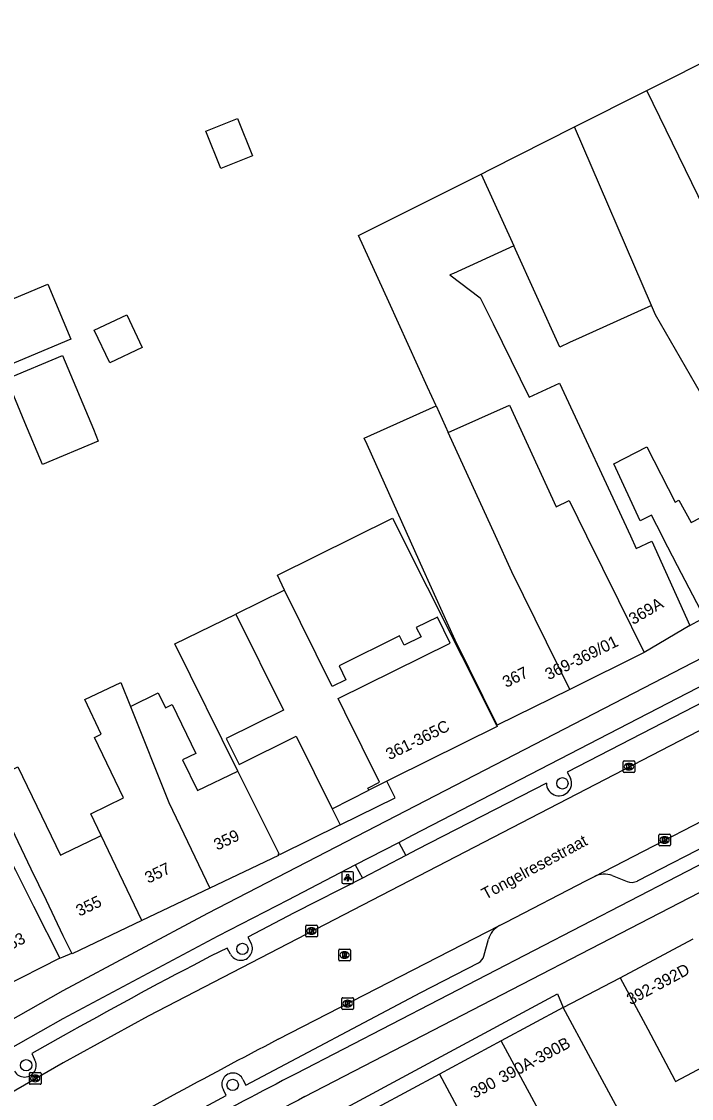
# Model space of a CAD drawing. Extents: x 163010 to 163853, y 382793 to 383982.
# Drawn here: x 163496.4 to 163553.8, y 383701.8 to 383794.1 of the extents above; entities that cross this region are included whole.
import ezdxf

# ---------------------------------------------------------------- set-up
doc = ezdxf.new("R2010")
doc.units = 0
for name, color, linetype in [('IMGEO_Boom', 7, 'Continuous'), ('IMGEO_Fietspad_open', 7, 'Continuous'), ('IMGEO_Kolk', 7, 'Continuous'), ('IMGEO_Lichtpunt', 7, 'Continuous'), ('IMGEO_Openbare_ruimte_label', 7, 'Continuous'), ('IMGEO_Pand', 7, 'Continuous'), ('IMGEO_Pand_nummerreeks', 7, 'Continuous'), ('IMGEO_Pand_overbouw', 7, 'Continuous'), ('IMGEO_Parkeervlak_open', 7, 'Continuous'), ('IMGEO_Rijbaan_lokaal_gesloten', 7, 'Continuous'), ('IMGEO_Rioolput', 7, 'Continuous'), ('IMGEO_Voetpad_open', 7, 'Continuous')]:
    doc.layers.add(name, color=color, linetype=linetype)

msp = doc.modelspace()

# ---------------------------------------------------------------- linework, layer by layer
at = {"layer": 'IMGEO_Boom'}
for centre in [(163542.771, 383728.786), (163515.346, 383714.588), (163496.816, 383704.614), (163514.514, 383702.928)]:
    msp.add_circle(centre, 0.489, dxfattribs=at)
at = {"layer": 'IMGEO_Fietspad_open'}
for points in [[(163712.53, 383803.588), (163609.061, 383750), (163577.13, 383733.482), (163519.926, 383703.889)], [(163405.856, 383656.462), (163491.247, 383706.08), (163500, 383711.017), (163512.387, 383717.643), (163569.257, 383747.053), (163574.956, 383750), (163654.435, 383791.132)], [(163528.75, 383723.714), (163529.926, 383724.337), (163570.311, 383745.236), (163579.517, 383750), (163650.983, 383786.992)], [(163520.71, 383701.927), (163578.184, 383731.666), (163613.616, 383750), (163656.849, 383772.366)], [(163525.007, 383721.799), (163528.75, 383723.714)], [(163420.325, 383662.389), (163492.316, 383704.277), (163500, 383708.628), (163513.275, 383715.72), (163519.272, 383718.8), (163525.007, 383721.799)]]:
    msp.add_lwpolyline(points, dxfattribs=at)
for centre, radius, start, end in [((163731.75, 383293.354), 461.961, 117.29241, 119.82177), ((163737.784, 383282.27), 472.475, 117.35097, 119.79414)]:
    msp.add_arc(centre, radius, start, end, dxfattribs=at)
at = {"layer": 'IMGEO_Kolk'}
for p, q in [((163547.977, 383729.791), (163547.977, 383730.643)), ((163548.052, 383730.717), (163548.904, 383730.717)), ((163548.465, 383730.497), (163548.49, 383730.497)), ((163548.978, 383730.643), (163548.978, 383729.791)), ((163548.904, 383729.717), (163548.052, 383729.717)), ((163548.488, 383729.937), (163548.463, 383729.937)), ((163551.032, 383723.505), (163551.032, 383724.357)), ((163551.107, 383724.431), (163551.959, 383724.431)), ((163551.52, 383724.211), (163551.545, 383724.211)), ((163552.033, 383724.357), (163552.033, 383723.505)), ((163551.959, 383723.431), (163551.107, 383723.431)), ((163551.543, 383723.651), (163551.518, 383723.651)), ((163520.844, 383716.623), (163521.696, 383716.623)), ((163520.769, 383715.697), (163520.769, 383716.549)), ((163521.28, 383715.843), (163521.255, 383715.843)), ((163521.257, 383716.403), (163521.282, 383716.403)), ((163521.77, 383716.549), (163521.77, 383715.697)), ((163521.696, 383715.623), (163520.844, 383715.623)), ((163523.866, 383709.48), (163523.866, 383710.332)), ((163523.941, 383710.406), (163524.793, 383710.406)), ((163524.354, 383710.186), (163524.379, 383710.186)), ((163524.867, 383710.332), (163524.867, 383709.48)), ((163524.793, 383709.406), (163523.941, 383709.406)), ((163524.377, 383709.626), (163524.352, 383709.626)), ((163497.088, 383703.061), (163497.088, 383703.913)), ((163497.163, 383703.987), (163498.015, 383703.987)), ((163497.576, 383703.767), (163497.601, 383703.767)), ((163498.089, 383703.913), (163498.089, 383703.061)), ((163498.015, 383702.987), (163497.163, 383702.987)), ((163497.599, 383703.207), (163497.574, 383703.207))]:
    msp.add_line(p, q, dxfattribs=at)
for points in [[(163547.977, 383729.791), (163547.977, 383730.643)], [(163548.052, 383730.717), (163548.904, 383730.717)], [(163548.978, 383730.643), (163548.978, 383729.791)], [(163548.904, 383729.717), (163548.052, 383729.717)], [(163548.298, 383730.417), (163548.421, 383730.417), (163548.421, 383730.266), (163548.551, 383730.417), (163548.715, 383730.417), (163548.569, 383730.266), (163548.722, 383730.017), (163548.57, 383730.017), (163548.485, 383730.181), (163548.421, 383730.114), (163548.421, 383730.017), (163548.298, 383730.017), (163548.298, 383730.417)], [(163551.032, 383723.505), (163551.032, 383724.357)], [(163551.107, 383724.431), (163551.959, 383724.431)], [(163551.353, 383724.131), (163551.476, 383724.131), (163551.476, 383723.98), (163551.606, 383724.131), (163551.77, 383724.131), (163551.624, 383723.98), (163551.777, 383723.731), (163551.625, 383723.731), (163551.54, 383723.895), (163551.476, 383723.828), (163551.476, 383723.731), (163551.353, 383723.731), (163551.353, 383724.131)], [(163552.033, 383724.357), (163552.033, 383723.505)], [(163551.959, 383723.431), (163551.107, 383723.431)], [(163520.844, 383716.623), (163521.696, 383716.623)], [(163520.769, 383715.697), (163520.769, 383716.549)], [(163521.09, 383716.323), (163521.213, 383716.323), (163521.213, 383716.172), (163521.343, 383716.323), (163521.507, 383716.323), (163521.361, 383716.172), (163521.514, 383715.923), (163521.362, 383715.923), (163521.277, 383716.087), (163521.213, 383716.02), (163521.213, 383715.923), (163521.09, 383715.923), (163521.09, 383716.323)], [(163521.77, 383716.549), (163521.77, 383715.697)], [(163521.696, 383715.623), (163520.844, 383715.623)], [(163523.866, 383709.48), (163523.866, 383710.332)], [(163523.941, 383710.406), (163524.793, 383710.406)], [(163524.867, 383710.332), (163524.867, 383709.48)], [(163524.793, 383709.406), (163523.941, 383709.406)], [(163524.187, 383710.106), (163524.31, 383710.106), (163524.31, 383709.955), (163524.44, 383710.106), (163524.604, 383710.106), (163524.458, 383709.955), (163524.611, 383709.706), (163524.459, 383709.706), (163524.374, 383709.87), (163524.31, 383709.803), (163524.31, 383709.706), (163524.187, 383709.706), (163524.187, 383710.106)], [(163497.088, 383703.061), (163497.088, 383703.913)], [(163497.163, 383703.987), (163498.015, 383703.987)], [(163497.409, 383703.687), (163497.532, 383703.687), (163497.532, 383703.536), (163497.662, 383703.687), (163497.826, 383703.687), (163497.68, 383703.536), (163497.833, 383703.287), (163497.681, 383703.287), (163497.596, 383703.451), (163497.532, 383703.384), (163497.532, 383703.287), (163497.409, 383703.287), (163497.409, 383703.687)], [(163498.089, 383703.913), (163498.089, 383703.061)], [(163498.015, 383702.987), (163497.163, 383702.987)]]:
    msp.add_lwpolyline(points, dxfattribs=at)
for centre, start, end in [((163548.054, 383730.641), 91.55205, 178.44795), ((163548.054, 383730.641), 91.55205, 178.44795), ((163548.902, 383730.641), 1.55205, 88.44795), ((163548.902, 383730.641), 1.55205, 88.44795), ((163548.054, 383729.793), 181.55205, 268.44795), ((163548.054, 383729.793), 181.55205, 268.44795), ((163548.902, 383729.793), 271.55205, 358.44795), ((163548.902, 383729.793), 271.55205, 358.44795), ((163551.109, 383724.355), 91.55205, 178.44795), ((163551.109, 383724.355), 91.55205, 178.44795), ((163551.957, 383724.355), 1.55205, 88.44795), ((163551.957, 383724.355), 1.55205, 88.44795), ((163551.109, 383723.507), 181.55205, 268.44795), ((163551.109, 383723.507), 181.55205, 268.44795), ((163551.957, 383723.507), 271.55205, 358.44795), ((163551.957, 383723.507), 271.55205, 358.44795), ((163520.846, 383716.547), 91.55205, 178.44795), ((163520.846, 383716.547), 91.55205, 178.44795), ((163521.694, 383716.547), 1.55205, 88.44795), ((163521.694, 383716.547), 1.55205, 88.44795), ((163520.846, 383715.699), 181.55205, 268.44795), ((163520.846, 383715.699), 181.55205, 268.44795), ((163521.694, 383715.699), 271.55205, 358.44795), ((163521.694, 383715.699), 271.55205, 358.44795), ((163523.943, 383710.33), 91.55205, 178.44795), ((163523.943, 383710.33), 91.55205, 178.44795), ((163524.791, 383710.33), 1.55205, 88.44795), ((163524.791, 383710.33), 1.55205, 88.44795), ((163523.943, 383709.482), 181.55205, 268.44795), ((163523.943, 383709.482), 181.55205, 268.44795), ((163524.791, 383709.482), 271.55205, 358.44795), ((163524.791, 383709.482), 271.55205, 358.44795), ((163497.165, 383703.911), 91.55205, 178.44795), ((163497.165, 383703.911), 91.55205, 178.44795), ((163498.013, 383703.911), 1.55205, 88.44795), ((163498.013, 383703.911), 1.55205, 88.44795), ((163497.165, 383703.063), 181.55205, 268.44795), ((163497.165, 383703.063), 181.55205, 268.44795), ((163498.013, 383703.063), 271.55205, 358.44795), ((163498.013, 383703.063), 271.55205, 358.44795)]:
    msp.add_arc(centre, 0.0765, start, end, dxfattribs=at)
for centre, major_axis, ratio, start_param, end_param in [((163548.464, 383730.217), (-0.387, 0.002), 0.722429, 4.712389, 7.853982), ((163548.489, 383730.217), (-0.39, 0.002), 0.717154, 1.570796, 4.712389), ((163551.519, 383723.931), (-0.387, 0.002), 0.722429, 4.712389, 7.853982), ((163551.544, 383723.931), (-0.39, 0.002), 0.717154, 1.570796, 4.712389), ((163521.256, 383716.123), (-0.387, 0.002), 0.722429, 4.712389, 7.853982), ((163521.281, 383716.123), (-0.39, 0.002), 0.717154, 1.570796, 4.712389), ((163524.353, 383709.906), (-0.387, 0.002), 0.722429, 4.712389, 7.853982), ((163524.378, 383709.906), (-0.39, 0.002), 0.717154, 1.570796, 4.712389), ((163497.575, 383703.487), (-0.387, 0.002), 0.722429, 4.712389, 7.853982), ((163497.6, 383703.487), (-0.39, 0.002), 0.717154, 1.570796, 4.712389)]:
    msp.add_ellipse(centre, major_axis=major_axis, ratio=ratio, start_param=start_param, end_param=end_param, dxfattribs=at)
at = {"layer": 'IMGEO_Lichtpunt'}
for p, q in [((163523.877, 383721.114), (163523.877, 383720.307)), ((163523.877, 383721.114), (163523.877, 383720.307)), ((163524.779, 383721.209), (163523.971, 383721.209)), ((163524.779, 383721.209), (163523.971, 383721.209)), ((163524.873, 383720.307), (163524.873, 383721.114)), ((163524.873, 383720.307), (163524.873, 383721.114)), ((163523.971, 383720.213), (163524.779, 383720.213)), ((163523.971, 383720.213), (163524.779, 383720.213))]:
    msp.add_line(p, q, dxfattribs=at)
for points in [[(163524.251, 383720.778), (163524.29, 383720.75), (163524.102, 383720.488), (163524.064, 383720.515), (163524.251, 383720.778)], [(163524.353, 383720.73), (163524.4, 383720.73), (163524.4, 383720.408), (163524.353, 383720.408), (163524.353, 383720.73)], [(163524.463, 383720.75), (163524.501, 383720.777), (163524.688, 383720.515), (163524.649, 383720.487), (163524.463, 383720.75)]]:
    msp.add_lwpolyline(points, dxfattribs=at)
msp.add_circle((163524.376, 383720.912), 0.0994, dxfattribs=at)
for centre, start, end in [((163523.971, 383721.114), 90, 180), ((163523.971, 383721.114), 90, 180), ((163523.971, 383720.307), 180, 270), ((163523.971, 383720.307), 180, 270), ((163524.779, 383721.114), 0, 90), ((163524.779, 383721.114), 0, 90), ((163524.779, 383720.307), 270, 0), ((163524.779, 383720.307), 270, 360)]:
    msp.add_arc(centre, 0.0946, start, end, dxfattribs=at)
at = {"layer": 'IMGEO_Pand'}
for points in [[(163549.997, 383788.183), (163563.04, 383794.739)], [(163543.816, 383785.076), (163549.997, 383788.183)], [(163557.717, 383772.345), (163549.997, 383788.183)], [(163513.492, 383781.492), (163512.201, 383784.696), (163514.931, 383785.797), (163516.223, 383782.593), (163513.492, 383781.492)], [(163535.807, 383781.025), (163536.624, 383781.434), (163543.816, 383785.076)], [(163550.407, 383769.767), (163543.816, 383785.076)], [(163531.946, 383761.162), (163531.219, 383762.759), (163527.885, 383770.074), (163525.291, 383775.765), (163535.807, 383781.025)], [(163535.807, 383781.025), (163538.61, 383774.865)], [(163538.61, 383774.865), (163533.439, 383772.512), (163533.134, 383772.373), (163535.73, 383770.419), (163536.836, 383768.178), (163539.929, 383761.909), (163542.517, 383763.093), (163548.604, 383750), (163549.105, 383748.923), (163550.438, 383749.543), (163553.683, 383742.312)], [(163550.407, 383769.767), (163544.453, 383767.058), (163543.386, 383766.572), (163542.555, 383766.194), (163538.61, 383774.865)], [(163557.717, 383772.345), (163560.603, 383766.424), (163557.11, 383764.721), (163557.179, 383764.6), (163557.332, 383764.335), (163559.375, 383760.795), (163556.323, 383759.307), (163550.758, 383768.952), (163550.407, 383769.767)], [(163494.147, 383764.168), (163492.179, 383768.873), (163498.671, 383771.588), (163500.639, 383766.883), (163494.147, 383764.168)], [(163506.756, 383766.141), (163503.982, 383764.832), (163502.657, 383767.641), (163505.432, 383768.95), (163506.756, 383766.141)], [(163503, 383758.138), (163498.214, 383756.137), (163496.715, 383759.721), (163495.154, 383763.454), (163499.939, 383765.456), (163502.573, 383759.158), (163503, 383758.138)], [(163537.181, 383733.766), (163533.571, 383741.074), (163530.874, 383747.075), (163526.033, 383757.848), (163525.789, 383758.39), (163531.946, 383761.162)], [(163531.946, 383761.162), (163532.991, 383758.866)], [(163532.991, 383758.866), (163538.245, 383761.219), (163542.24, 383752.489), (163543.344, 383753.044), (163544.848, 383750), (163547.575, 383744.475), (163549.79, 383739.995)], [(163543.412, 383736.844), (163538.432, 383746.925), (163537.031, 383750), (163532.991, 383758.866)], [(163554.938, 383742.996), (163552.645, 383747.439), (163551.391, 383749.867), (163551.324, 383750), (163550.416, 383751.791), (163549.425, 383751.292), (163547.189, 383756.188), (163550, 383757.639), (163552.448, 383752.898), (163552.76, 383753.059), (163553.8, 383751.16), (163557.885, 383753.269)], [(163526.184, 383728.195), (163526.09, 383728.383), (163527.108, 383728.895), (163524.139, 383734.893), (163523.564, 383736.054), (163533.165, 383740.807), (163532.056, 383743.046), (163530.25, 383742.151), (163530.653, 383741.336), (163529.211, 383740.621), (163528.807, 383741.436), (163523.632, 383738.856), (163524.213, 383737.661), (163523.048, 383737.095), (163518.961, 383745.35), (163518.342, 383746.625), (163528.224, 383751.527), (163537.136, 383733.78), (163537.151, 383733.75)], [(163514.968, 383729.833), (163509.558, 383740.743), (163514.777, 383743.3), (163518.861, 383735.056), (163513.958, 383732.627), (163515.062, 383730.398), (163519.965, 383732.826), (163523.042, 383726.613)], [(163553.683, 383742.312), (163549.79, 383739.995)], [(163549.79, 383739.995), (163543.412, 383736.844)], [(163503.242, 383724.315), (163502.346, 383726.185), (163505.163, 383727.535), (163502.677, 383732.722), (163503.254, 383732.998), (163501.834, 383735.963), (163504.921, 383737.442), (163505.745, 383735.387)], [(163505.745, 383735.387), (163508.139, 383736.534), (163508.743, 383735.273), (163509.335, 383735.556), (163511.356, 383731.34), (163510.225, 383730.798), (163511.488, 383728.165), (163514.968, 383729.833)], [(163543.412, 383736.844), (163537.181, 383733.766)], [(163505.745, 383735.387), (163509.047, 383727.15), (163512.569, 383719.802)], [(163537.151, 383733.75), (163537.189, 383733.673), (163528.23, 383729.224), (163527.733, 383728.975), (163526.184, 383728.195)], [(163500.716, 383714.236), (163500, 383715.726), (163498.55, 383718.742), (163497.254, 383721.433), (163493.613, 383729.003), (163496.109, 383730.204), (163499.75, 383722.635), (163500, 383722.755), (163503.014, 383724.205), (163503.242, 383724.315)], [(163518.485, 383722.742), (163514.968, 383729.833)], [(163487.183, 383726.261), (163489.851, 383727.609), (163492.134, 383728.762), (163495.889, 383721.331), (163497.447, 383718.248), (163499.701, 383713.785)], [(163523.042, 383726.613), (163523.728, 383725.227), (163518.53, 383722.652), (163518.485, 383722.742)], [(163506.741, 383717.016), (163503.242, 383724.315)], [(163518.485, 383722.742), (163518.396, 383722.698), (163518.44, 383722.608), (163512.569, 383719.802)], [(163512.569, 383719.802), (163506.741, 383717.016)], [(163506.741, 383717.016), (163500.755, 383714.155), (163500.716, 383714.236)], [(163547.719, 383712.104), (163553.977, 383715.454)], [(163499.701, 383713.785), (163494.748, 383711.283)], [(163547.719, 383712.104), (163550.079, 383707.696), (163552.419, 383703.325), (163552.471, 383703.228), (163558.17, 383706.24)], [(163542.841, 383709.56), (163537.536, 383706.703)], [(163541.583, 383699.192), (163541.761, 383699.288), (163542.595, 383699.737), (163544.711, 383700.877), (163546.307, 383697.913), (163548.483, 383699.085), (163545.212, 383705.158), (163542.841, 383709.56)], [(163537.536, 383706.703), (163532.234, 383703.846)], [(163541.583, 383699.192), (163541.458, 383699.424), (163537.536, 383706.703)], [(163532.234, 383703.846), (163526.932, 383700.99)], [(163532.234, 383703.846), (163536.279, 383696.338)]]:
    msp.add_lwpolyline(points, dxfattribs=at)
at = {"layer": 'IMGEO_Pand_overbouw'}
msp.add_lwpolyline([(163519.965, 383732.826), (163523.042, 383726.613), (163523.728, 383725.227), (163528.435, 383727.558), (163527.733, 383728.975), (163526.184, 383728.195), (163526.09, 383728.383), (163527.108, 383728.895), (163524.139, 383734.893), (163523.564, 383736.054), (163533.165, 383740.807), (163532.056, 383743.046), (163530.25, 383742.151), (163530.653, 383741.336), (163529.211, 383740.621), (163528.807, 383741.436), (163523.632, 383738.856), (163524.213, 383737.661), (163523.048, 383737.095), (163518.961, 383745.35), (163514.777, 383743.3), (163518.861, 383735.056), (163513.958, 383732.627), (163515.062, 383730.398)], close=True, dxfattribs=at)
at = {"layer": 'IMGEO_Parkeervlak_open'}
for points in [[(163563.446, 383739.529), (163563.106, 383740.047), (163556.577, 383736.675), (163553.198, 383734.929), (163543.165, 383729.747), (163543.474, 383729.218)], [(163541.395, 383728.814), (163530.319, 383723.121), (163529.347, 383722.608)], [(163525.634, 383720.649), (163519.796, 383717.695), (163515.811, 383715.604), (163516.09, 383715.069)], [(163514.321, 383714.153), (163514.047, 383714.648), (163513.378, 383714.351)], [(163501.402, 383707.928), (163500, 383707.141), (163497.292, 383705.622), (163497.536, 383705.113)]]:
    msp.add_lwpolyline(points, dxfattribs=at)
for centre, radius, start, end in [((163542.476, 383728.802), 1.081, 179.37939, 22.61442), ((163515.206, 383714.61), 0.996, 207.33667, 27.41418), ((163705.649, 383341.476), 419.528, 117.27764, 119.13369), ((163496.681, 383704.602), 0.996, 210.29864, 30.88907)]:
    msp.add_arc(centre, radius, start, end, dxfattribs=at)
at = {"layer": 'IMGEO_Rijbaan_lokaal_gesloten'}
for points in [[(163596.899, 383755.251), (163586.731, 383750), (163571.98, 383742.358), (163507.275, 383708.837), (163500, 383704.831), (163477.846, 383692.06)], [(163545.517, 383720.808), (163574.267, 383735.67)], [(163537.389, 383716.593), (163537.943, 383716.88), (163544.792, 383720.432), (163545.517, 383720.808)], [(163518.418, 383706.846), (163537.389, 383716.593)]]:
    msp.add_lwpolyline(points, dxfattribs=at)
msp.add_arc((163778.329, 383208.913), 561.685, 117.56365, 119.70433, dxfattribs=at)
at = {"layer": 'IMGEO_Rioolput'}
for p, q in [((163523.599, 383713.642), (163523.599, 383714.494)), ((163523.674, 383714.568), (163524.526, 383714.568)), ((163524.087, 383714.348), (163524.112, 383714.348)), ((163524.6, 383714.494), (163524.6, 383713.642)), ((163524.526, 383713.568), (163523.674, 383713.568)), ((163524.11, 383713.788), (163524.085, 383713.788))]:
    msp.add_line(p, q, dxfattribs=at)
for points in [[(163523.599, 383713.642), (163523.599, 383714.494)], [(163523.674, 383714.568), (163524.526, 383714.568)], [(163524.188, 383714.266), (163523.936, 383714.268), (163523.936, 383713.868)], [(163523.936, 383713.868), (163524.06, 383713.868), (163524.06, 383714.03), (163524.071, 383714.03)], [(163524.114, 383714.187), (163524.06, 383714.187), (163524.06, 383714.106)], [(163524.06, 383714.106), (163524.112, 383714.106)], [(163524.118, 383714.001), (163524.189, 383713.868), (163524.329, 383713.868), (163524.264, 383713.994)], [(163524.6, 383714.494), (163524.6, 383713.642)], [(163524.526, 383713.568), (163523.674, 383713.568)]]:
    msp.add_lwpolyline(points, dxfattribs=at)
for centre, radius, start, end in [((163523.676, 383714.492), 0.0765, 91.55205, 178.44795), ((163523.676, 383714.492), 0.0765, 91.55205, 178.44795), ((163524.07, 383713.977), 0.0533, 26.02933, 88.69889), ((163524.096, 383714.295), 0.19, 274.7715, 282.96867), ((163524.12, 383714.091), 0.0964, 77.00612, 93.18647), ((163524.134, 383714.148), 0.0378, 276.66336, 79.67722), ((163524.187, 383714.156), 0.109, 350.36119, 89.41601), ((163524.185, 383714.156), 0.112, 277.58423, 350.98172), ((163524.169, 383713.941), 0.108, 29.51342, 73.79051), ((163524.524, 383714.492), 0.0765, 1.55205, 88.44795), ((163524.524, 383714.492), 0.0765, 1.55205, 88.44795), ((163523.676, 383713.644), 0.0765, 181.55205, 268.44795), ((163523.676, 383713.644), 0.0765, 181.55205, 268.44795), ((163524.524, 383713.644), 0.0765, 271.55205, 358.44795), ((163524.524, 383713.644), 0.0765, 271.55205, 358.44795)]:
    msp.add_arc(centre, radius, start, end, dxfattribs=at)
for centre, major_axis, ratio, start_param, end_param in [((163524.086, 383714.068), (-0.387, 0.002), 0.722429, 4.712389, 7.853982), ((163524.111, 383714.068), (-0.39, 0.002), 0.717154, 1.570796, 4.712389)]:
    msp.add_ellipse(centre, major_axis=major_axis, ratio=ratio, start_param=start_param, end_param=end_param, dxfattribs=at)
at = {"layer": 'IMGEO_Voetpad_open'}
for points in [[(163553.683, 383742.312), (163554.938, 383742.996)], [(163537.151, 383733.75), (163537.181, 383733.766)], [(163549.193, 383720.414), (163556.315, 383724.098), (163559.64, 383725.818), (163571.357, 383731.879), (163572.354, 383732.41)], [(163523.042, 383726.613), (163526.184, 383728.195)], [(163528.75, 383723.714), (163529.347, 383722.608)], [(163529.347, 383722.608), (163525.634, 383720.649)], [(163525.007, 383721.799), (163525.634, 383720.649)], [(163547.048, 383720.879), (163548.309, 383720.372)], [(163536.039, 383713.978), (163536.436, 383715.416)], [(163499.701, 383713.785), (163500, 383713.918), (163500.716, 383714.236)], [(163515.397, 383703.396), (163515.646, 383702.907), (163530.647, 383710.845), (163535.58, 383713.411)], [(163542.841, 383709.56), (163547.719, 383712.104)], [(163446.55, 383655.99), (163446.058, 383656.838), (163482.143, 383678.004), (163481.794, 383678.606), (163500, 383688.38), (163506.411, 383691.822), (163522.046, 383699.806), (163542.362, 383710.748), (163542.841, 383709.56)], [(163496.84, 383693.361), (163497.189, 383692.843), (163500, 383694.393), (163510.546, 383700.207), (163513.956, 383702.012), (163513.718, 383702.506)]]:
    msp.add_lwpolyline(points, dxfattribs=at)
for centre, radius, start, end in [((163546.366, 383719.05), 1.952, 69.54474, 115.76563), ((163548.705, 383721.351), 1.057, 247.96006, 297.48024), ((163538.263, 383714.911), 1.896, 117.45765, 164.54916), ((163535.166, 383714.216), 0.905, 297.23988, 344.77813), ((163514.532, 383702.999), 0.952, 24.63937, 211.21473)]:
    msp.add_arc(centre, radius, start, end, dxfattribs=at)

# ---------------------------------------------------------------- texts
at = {"layer": 'IMGEO_Openbare_ruimte_label'}
msp.add_text('Tongelresestraat', height=1, rotation=28.35896, dxfattribs=at).set_placement((163536.18, 383718.788))
at = {"layer": 'IMGEO_Pand_nummerreeks'}
for s, rotation, p in [('369A', 30.21779, (163548.829, 383742.352)), ('369-369/01', 26.29303, (163541.588, 383737.616)), ('367', 26.2873, (163537.944, 383736.954)), ('361-365C', 26.40762, (163527.945, 383730.757)), ('359', 25.60548, (163513.186, 383723.007)), ('357', 25.60548, (163507.28, 383720.176)), ('355', 25.60548, (163501.376, 383717.347)), ('353', 26.80297, (163494.858, 383714.161)), ('392-392D', 28.16088, (163548.61, 383709.745)), ('390A-390B', 28.09212, (163537.654, 383703.058)), ('390', 28.31557, (163535.23, 383701.734))]:
    msp.add_text(s, height=1, rotation=rotation, dxfattribs=at).set_placement(p)

doc.saveas('drawing.dxf')
